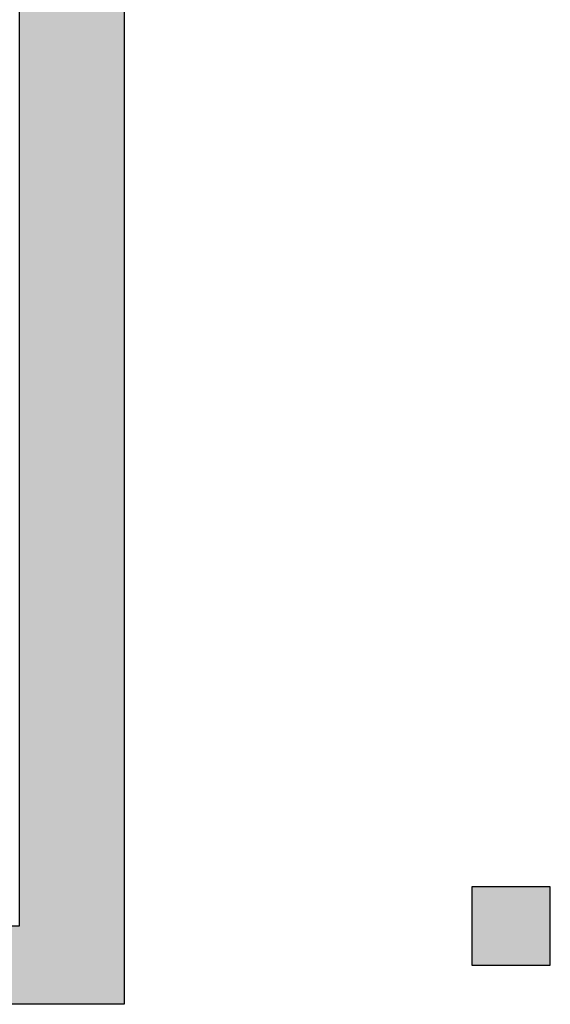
# Model space of a CAD drawing. Header units: millimetres. Extents: x 31882 to 271790, y -35693 to 24917.
# Tile 411 of 524: x 155899 to 156930, y 13642 to 15557. Entities that reach past the tile are written whole.
import ezdxf

# ---------------------------------------------------------------- set-up
doc = ezdxf.new("R2010")
doc.units = ezdxf.units.MM
doc.header["$MEASUREMENT"] = 0
doc.layers.add('00 Structural', color=2, linetype='Continuous', lineweight=25)

# ---------------------------------------------------------------- blocks, each defined once
blk = doc.blocks.new('steel cols')
at = {"layer": '00 Structural', "ltscale": 0.25}
h = blk.add_hatch(color=10, dxfattribs=at)
h.dxf.hatch_style = 1
h.paths.add_polyline_path([(1723381.977, -77443.609), (1723381.977, -77449.609), (1723387.977, -77449.609), (1723387.977, -77443.609)])
blk.add_lwpolyline([(1723381.977, -77443.609), (1723387.977, -77443.609), (1723387.977, -77449.609), (1723381.977, -77449.609)], close=True, dxfattribs=at)

msp = doc.modelspace()

# ---------------------------------------------------------------- hatches: boundary and pattern name
at = {"ltscale": 0.25}
h = msp.add_hatch(color=206, dxfattribs=at)
h.dxf.hatch_style = 1
h.paths.add_polyline_path([(155899.1, 13794.4), (155898.9, 16800.8), (156102.1, 16800.8), (156102.3, 13642), (155340.4, 13642), (155340.4, 13794.4)])

# ---------------------------------------------------------------- linework, layer by layer
at = {"layer": '00 Structural', "ltscale": 0.25}
msp.add_lwpolyline([(155899.1, 13794.4), (155898.9, 16800.8), (156102.1, 16800.8), (156102.3, 13642), (155340.4, 13642), (155340.4, 13794.4)], close=True, dxfattribs=at)

# ---------------------------------------------------------------- block references
at = {"layer": '00 Structural', "xscale": -25.4, "yscale": 25.4, "zscale": 25.4}
msp.add_blockref('steel cols', (43930832.3, 1980938.2), dxfattribs=at)

doc.saveas('drawing.dxf')
